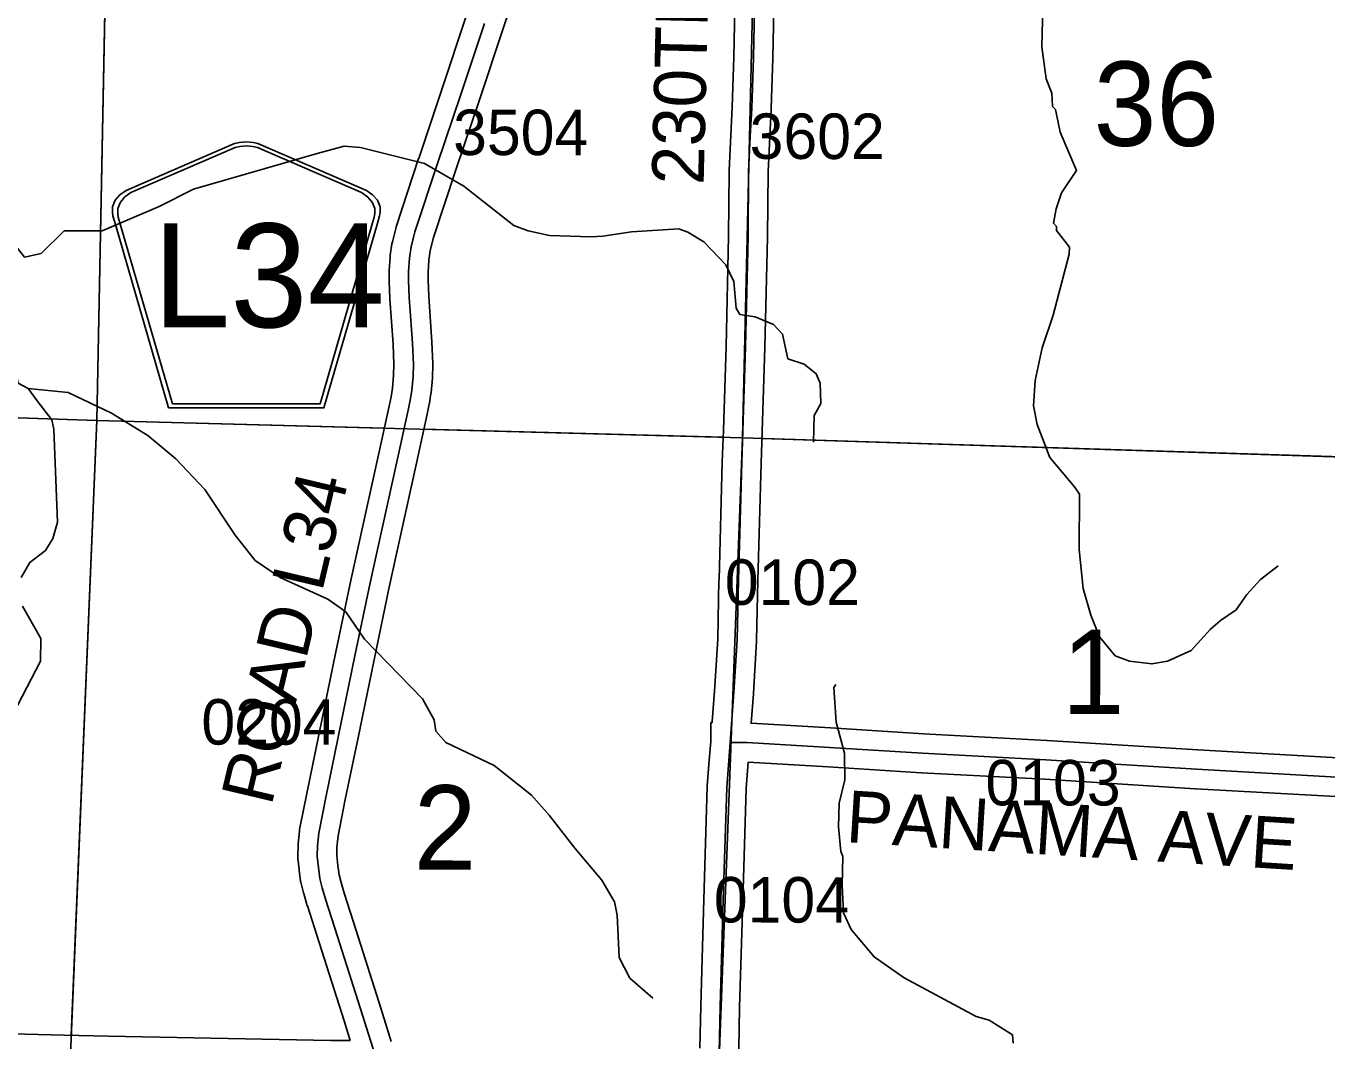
# Model space of a CAD drawing. Extents: x -132.8 to -73.3, y -60 to -26.
# Drawn here: x -117.702 to -115.697, y -39.443 to -37.879 of the extents above; entities that cross this region are included whole.
import ezdxf

# ---------------------------------------------------------------- set-up
doc = ezdxf.new("R2010")
doc.units = 0
for name, color, linetype in [('tdCoHydroRiver', 7, 'Continuous'), ('tdCoSecRdNmbr', 7, 'Continuous'), ('tdCoSecRdTxt', 7, 'Continuous'), ('tdCoSecRteBand', 7, 'Continuous'), ('tdCoSecRteCL', 7, 'Continuous'), ('tdCoSectLine', 7, 'Continuous'), ('tdCoSectLinePart', 7, 'Continuous'), ('tdCoSectNmbr', 7, 'Continuous'), ('tdCoShieldCoRteHrd', 7, 'Continuous'), ('tdCoSurfConc', 7, 'Continuous'), ('tdCoSurfGravel', 7, 'Continuous'), ('tdCoTwpBndry', 7, 'Continuous'), ('tdCoTwpBndryShd', 7, 'Continuous')]:
    doc.layers.add(name, color=color, linetype=linetype)

msp = doc.modelspace()

# ---------------------------------------------------------------- linework, layer by layer
at = {"layer": 'tdCoHydroRiver'}
for points in [[(-115.7722, -38.7111), (-115.7996, -38.7325), (-115.8207, -38.7556), (-115.837, -38.7789), (-115.8611, -38.7956), (-115.8773, -38.8094), (-115.9065, -38.8418), (-115.9432, -38.8582), (-115.967, -38.8623), (-116.0016, -38.8582), (-116.0235, -38.8498), (-116.048, -38.8208), (-116.0613, -38.7873), (-116.0729, -38.746), (-116.0793, -38.6859), (-116.0787, -38.6007), (-116.0863, -38.5895), (-116.1246, -38.5443), (-116.1438, -38.4934), (-116.1494, -38.4648), (-116.1468, -38.4255), (-116.1361, -38.3753), (-116.119, -38.3252), (-116.0945, -38.2312), (-116.0942, -38.2202), (-116.1141, -38.1944), (-116.1139, -38.1881), (-116.1185, -38.1833), (-116.1148, -38.1613), (-116.1063, -38.1363), (-116.0833, -38.1021), (-116.1086, -38.0431), (-116.1156, -38.0082), (-116.1203, -38.0034), (-116.1213, -37.9829), (-116.1302, -37.9606), (-116.1368, -37.9115), (-116.1342, -37.809)], [(-116.8316, -38.2043), (-116.8954, -38.2024), (-116.9284, -38.1952), (-116.9502, -38.1867), (-117.0275, -38.1263), (-117.0881, -38.0915), (-117.1869, -38.0668), (-117.2121, -38.0645), (-117.2534, -38.076), (-117.4443, -38.1308), (-117.4971, -38.1577), (-117.5849, -38.1948), (-117.6433, -38.1948), (-117.6789, -38.2301), (-117.7043, -38.2357), (-117.7196, -38.2164), (-117.7194, -38.2085), (-117.7254, -38.1973), (-117.7441, -38.1873), (-117.7743, -38.196)], [(-116.4885, -38.5208), (-116.4875, -38.4798), (-116.4775, -38.4611), (-116.4783, -38.4296), (-116.4843, -38.4152), (-116.5028, -38.4006), (-116.5279, -38.392), (-116.5363, -38.354), (-116.5502, -38.3394), (-116.5783, -38.3276), (-116.6019, -38.3239), (-116.6079, -38.3143), (-116.6116, -38.2731), (-116.6236, -38.2476), (-116.6574, -38.212), (-116.6823, -38.1972), (-116.6963, -38.1921), (-116.769, -38.1965), (-116.8134, -38.2033), (-116.8316, -38.2043)], [(-117.6987, -38.4378), (-117.7143, -38.4295), (-117.7198, -38.4009), (-117.722, -38.363), (-117.7372, -38.2837), (-117.7402, -38.2789), (-117.7474, -38.2535), (-117.7743, -38.196)], [(-117.6987, -38.4378), (-117.6851, -38.4571), (-117.6622, -38.4861), (-117.6594, -38.5004), (-117.6538, -38.6441), (-117.6608, -38.6691), (-117.6723, -38.6877), (-117.6965, -38.706), (-117.7098, -38.7293)], [(-116.8563, -39.1462), (-116.8958, -39.0953), (-116.9234, -39.0646), (-116.9806, -39.0188), (-117.0554, -38.9837), (-117.0707, -38.9659), (-117.0734, -38.9485), (-117.0914, -38.9164), (-117.1805, -38.8241), (-117.2093, -38.7823), (-117.2372, -38.7626), (-117.3105, -38.7291), (-117.3492, -38.7028), (-117.3798, -38.6641), (-117.4268, -38.5934), (-117.4713, -38.5465), (-117.5145, -38.5106), (-117.5704, -38.476), (-117.6374, -38.4442), (-117.6987, -38.4378)], [(-117.7078, -38.7735), (-117.6792, -38.8232), (-117.6801, -38.8579), (-117.7151, -38.9264)], [(-116.1807, -39.4468), (-116.182, -39.4341), (-116.2177, -39.4111), (-116.2381, -39.4059), (-116.3486, -39.3462), (-116.3951, -39.3135), (-116.4304, -39.2716), (-116.4423, -39.246), (-116.4444, -39.2034), (-116.4433, -39.1593), (-116.4462, -39.1513), (-116.45, -39.1133), (-116.4491, -39.0771), (-116.4403, -39.041), (-116.4408, -39), (-116.4538, -38.9523), (-116.4571, -38.8986), (-116.4539, -38.894)], [(-116.736, -39.3773), (-116.7716, -39.3464), (-116.7881, -39.3145), (-116.7912, -39.2497), (-116.7954, -39.2291), (-116.815, -39.1955), (-116.8563, -39.1462)]]:
    msp.add_lwpolyline(points, dxfattribs=at)
at = {"layer": 'tdCoSecRteBand'}
for points in [[(-116.6637, -39.4545), (-116.6624, -39.3898), (-116.6624, -39.3897), (-116.6624, -39.3896), (-116.6577, -39.2256), (-116.6577, -39.2256), (-116.6577, -39.2255), (-116.6522, -39.0517), (-116.6522, -39.051), (-116.6522, -39.0503), (-116.6492, -39.0108), (-116.647, -38.9818), (-116.6466, -38.9527), (-116.6448, -38.9528), (-116.6446, -38.951), (-116.6411, -38.9041), (-116.6362, -38.8242), (-116.6343, -38.7326), (-116.6342, -38.7325), (-116.6342, -38.7324), (-116.6291, -38.5514), (-116.6291, -38.5513), (-116.6291, -38.5513), (-116.6275, -38.5024), (-116.6234, -38.3731), (-116.6195, -38.2035), (-116.6185, -38.1031), (-116.6185, -38.1026), (-116.6184, -38.1021), (-116.616, -38.0476), (-116.616, -38.0475), (-116.616, -38.0474), (-116.6138, -38.0045), (-116.6113, -37.9273), (-116.6076, -37.7514)], [(-116.5476, -37.7527), (-116.5513, -37.9287), (-116.5513, -37.9289), (-116.5513, -37.929), (-116.5538, -38.0067), (-116.5538, -38.007), (-116.5538, -38.0073), (-116.556, -38.0504), (-116.5585, -38.1042), (-116.5595, -38.2043), (-116.5595, -38.2045), (-116.5595, -38.2047), (-116.5634, -38.3746), (-116.5634, -38.3748), (-116.5634, -38.3749), (-116.5675, -38.5043), (-116.5691, -38.5532), (-116.5743, -38.734), (-116.5762, -38.8261), (-116.5763, -38.8267), (-116.5763, -38.8273), (-116.5812, -38.908), (-116.5812, -38.9082), (-116.5812, -38.9084), (-116.5847, -38.9539), (-116.4623, -38.961), (-116.4622, -38.961), (-116.4621, -38.961), (-116.319, -38.9701), (-116.129, -38.9802), (-116.1289, -38.9802), (-116.1287, -38.9802), (-115.8965, -38.9948), (-115.6801, -39.0069)], [(-116.9252, -37.7601), (-116.9674, -37.885), (-117.0034, -37.993), (-117.0034, -37.993), (-117.0034, -37.9931), (-117.0401, -38.1025), (-117.074, -38.2052), (-117.0791, -38.2254), (-117.0814, -38.2404), (-117.0825, -38.2586), (-117.0825, -38.2712), (-117.0815, -38.2963), (-117.0766, -38.3659), (-117.0766, -38.3662), (-117.0766, -38.3666), (-117.0751, -38.3994), (-117.075, -38.4007), (-117.0751, -38.402), (-117.0758, -38.4205), (-117.0759, -38.4212), (-117.0759, -38.422), (-117.0779, -38.4439), (-117.078, -38.4448), (-117.0781, -38.4457), (-117.0803, -38.4605), (-117.0805, -38.4614), (-117.0807, -38.4623), (-117.084, -38.4776), (-117.1002, -38.5528), (-117.1002, -38.5529), (-117.1002, -38.553), (-117.1246, -38.6625), (-117.1423, -38.7439), (-117.1659, -38.8559), (-117.1874, -38.9611), (-117.1874, -38.9612), (-117.1874, -38.9613), (-117.2103, -39.0713), (-117.2213, -39.1275), (-117.2231, -39.1445), (-117.2233, -39.1574), (-117.2217, -39.1729), (-117.2198, -39.1874), (-117.2167, -39.1993), (-117.2113, -39.2172), (-117.1934, -39.2732), (-117.1934, -39.2733), (-117.1934, -39.2733), (-117.1549, -39.3944), (-117.1549, -39.3944), (-117.1549, -39.3945), (-117.1392, -39.4443)], [(-117.2026, -39.4427), (-117.2121, -39.4125), (-117.2505, -39.2915), (-117.2685, -39.2353), (-117.2686, -39.2351), (-117.2687, -39.2349), (-117.2743, -39.2161), (-117.2745, -39.2155), (-117.2747, -39.2149), (-117.2784, -39.2006), (-117.2788, -39.1989), (-117.2791, -39.1971), (-117.2813, -39.1803), (-117.2814, -39.1798), (-117.2814, -39.1793), (-117.2831, -39.1615), (-117.2833, -39.1598), (-117.2833, -39.1581), (-117.283, -39.1423), (-117.283, -39.1411), (-117.2829, -39.1398), (-117.2809, -39.1201), (-117.2808, -39.1187), (-117.2805, -39.1173), (-117.2691, -39.0596), (-117.2691, -39.0594), (-117.2691, -39.0593), (-117.2462, -38.9491), (-117.2247, -38.8439), (-117.2247, -38.8437), (-117.2247, -38.8436), (-117.201, -38.7314), (-117.201, -38.7313), (-117.201, -38.7313), (-117.1832, -38.6496), (-117.1832, -38.6496), (-117.1832, -38.6495), (-117.1588, -38.5401), (-117.1426, -38.465), (-117.1395, -38.4506), (-117.1376, -38.4376), (-117.1358, -38.4173), (-117.1351, -38.4008), (-117.1365, -38.3697), (-117.1414, -38.3), (-117.1414, -38.2996), (-117.1415, -38.2991), (-117.1424, -38.2729), (-117.1425, -38.2724), (-117.1425, -38.2718), (-117.1425, -38.2577), (-117.1425, -38.2568), (-117.1424, -38.2559), (-117.1412, -38.2355), (-117.1411, -38.2341), (-117.1409, -38.2327), (-117.1382, -38.215), (-117.138, -38.2136), (-117.1376, -38.2122), (-117.1319, -38.1896), (-117.1317, -38.1885), (-117.1313, -38.1874), (-117.0971, -38.0836), (-117.097, -38.0835), (-117.097, -38.0835), (-117.0603, -37.974), (-117.0243, -37.866)], [(-115.6837, -39.0668), (-115.9, -39.0547), (-115.9001, -39.0547), (-115.9002, -39.0547), (-116.1323, -39.0401), (-116.3223, -39.03), (-116.3225, -39.03), (-116.3227, -39.03), (-116.4659, -39.0209), (-116.5892, -39.0137), (-116.5923, -39.0542), (-116.5977, -39.2274), (-116.6024, -39.3912), (-116.6037, -39.4558)], [(-117.7445, -39.4318), (-117.6436, -39.4343), (-117.5749, -39.436), (-117.2332, -39.4426), (-117.2026, -39.4427)]]:
    msp.add_lwpolyline(points, dxfattribs=at)
at = {"layer": 'tdCoSecRteCL'}
for points in [[(-116.617, -38.9832), (-116.6112, -38.9061), (-116.6062, -38.8255), (-116.6043, -38.7333), (-116.5991, -38.5522), (-116.5975, -38.5033), (-116.5934, -38.3739), (-116.5895, -38.204), (-116.5885, -38.1034), (-116.586, -38.0489), (-116.5838, -38.0058), (-116.5813, -37.9281), (-116.5776, -37.752), (-116.5732, -37.5754), (-116.5732, -37.5367), (-116.5737, -37.5269), (-116.5745, -37.5222)], [(-117.1616, -39.4732), (-117.1835, -39.4035), (-117.222, -39.2824), (-117.24, -39.2262), (-117.2456, -39.2074), (-117.2493, -39.1931), (-117.2515, -39.1763), (-117.2533, -39.1586), (-117.253, -39.1428), (-117.2511, -39.1231), (-117.2397, -39.0654), (-117.2168, -38.9551), (-117.1953, -38.8498), (-117.1716, -38.7376), (-117.1539, -38.656), (-117.1295, -38.5465), (-117.1133, -38.4713), (-117.11, -38.456), (-117.1078, -38.4412), (-117.1058, -38.4193), (-117.1051, -38.4008), (-117.1065, -38.368), (-117.1115, -38.2979), (-117.1125, -38.2718), (-117.1125, -38.2577), (-117.1112, -38.2373), (-117.1085, -38.2195), (-117.1028, -38.1968), (-117.0686, -38.093), (-117.0318, -37.9835), (-116.9958, -37.8755)], [(-116.6343, -39.4851), (-116.6324, -39.3905), (-116.6277, -39.2265), (-116.6223, -39.0526), (-116.617, -38.9832)], [(-116.617, -38.9832), (-116.5908, -38.9836), (-116.464, -38.991), (-116.3207, -39.0001), (-116.1306, -39.0102), (-115.8983, -39.0247), (-115.6818, -39.0368), (-115.6154, -39.0418)]]:
    msp.add_lwpolyline(points, dxfattribs=at)
at = {"layer": 'tdCoSectLine'}
for points in [[(-117.5929, -38.4873), (-117.5736, -37.4895)], [(-116.5748, -37.5222), (-116.5982, -38.514)], [(-118.5877, -38.4532), (-117.5929, -38.4873)], [(-117.6337, -39.4645), (-117.5929, -38.4873)], [(-117.5929, -38.4873), (-116.5982, -38.514)], [(-116.6347, -39.4851), (-116.5982, -38.514)], [(-116.5982, -38.514), (-115.6089, -38.5455)]]:
    msp.add_lwpolyline(points, dxfattribs=at)
at = {"layer": 'tdCoSectLinePart'}
for points in [[(-117.5929, -38.4873), (-117.5742, -37.5199)], [(-118.0196, -38.4727), (-117.5929, -38.4873)], [(-117.6324, -39.4341), (-117.5929, -38.4873)], [(-117.5929, -38.4873), (-117.1505, -38.4992)], [(-117.0895, -38.5008), (-116.6277, -38.5132)], [(-116.5678, -38.515), (-115.6385, -38.5446)]]:
    msp.add_lwpolyline(points, dxfattribs=at)
at = {"layer": 'tdCoShieldCoRteHrd'}
for points in [[(-117.4825, -38.468), (-117.5645, -38.1851), (-117.5683, -38.1719), (-117.5691, -38.1661), (-117.5691, -38.1582), (-117.5648, -38.1479), (-117.5576, -38.1394), (-117.548, -38.1328), (-117.3807, -38.0604), (-117.3732, -38.0588), (-117.3628, -38.0579), (-117.3523, -38.0588), (-117.3448, -38.0604), (-117.1775, -38.1328), (-117.168, -38.1394), (-117.1607, -38.1479), (-117.1565, -38.1582), (-117.1565, -38.1661), (-117.1572, -38.1719), (-117.1611, -38.1851), (-117.243, -38.468)], [(-117.4767, -38.4617), (-117.5564, -38.1864), (-117.5601, -38.1738), (-117.5608, -38.1681), (-117.5608, -38.1606), (-117.5567, -38.1507), (-117.5498, -38.1425), (-117.5406, -38.1361), (-117.38, -38.0667), (-117.3728, -38.0651), (-117.3628, -38.0642), (-117.3528, -38.0651), (-117.3455, -38.0667), (-117.185, -38.1361), (-117.1758, -38.1425), (-117.1688, -38.1507), (-117.1647, -38.1606), (-117.1647, -38.1681), (-117.1654, -38.1738), (-117.1691, -38.1864), (-117.2489, -38.4617)]]:
    msp.add_lwpolyline(points, close=True, dxfattribs=at)
at = {"layer": 'tdCoSurfConc'}
msp.add_lwpolyline([(-117.1616, -39.4732), (-117.1835, -39.4035), (-117.222, -39.2824), (-117.24, -39.2262), (-117.2456, -39.2074), (-117.2493, -39.1931), (-117.2515, -39.1763), (-117.2533, -39.1586), (-117.253, -39.1428), (-117.2511, -39.1231), (-117.2397, -39.0654), (-117.2168, -38.9551), (-117.1953, -38.8498), (-117.1716, -38.7376), (-117.1539, -38.656), (-117.1295, -38.5465), (-117.1133, -38.4713), (-117.11, -38.456), (-117.1078, -38.4412), (-117.1058, -38.4193), (-117.1051, -38.4008), (-117.1065, -38.368), (-117.1115, -38.2979), (-117.1125, -38.2718), (-117.1125, -38.2577), (-117.1112, -38.2373), (-117.1085, -38.2195), (-117.1028, -38.1968), (-117.0686, -38.093), (-117.0318, -37.9835), (-116.9958, -37.8755)], dxfattribs=at)
at = {"layer": 'tdCoSurfGravel'}
for points in [[(-116.5975, -38.5033), (-116.5934, -38.3739), (-116.5895, -38.204), (-116.5885, -38.1034), (-116.586, -38.0489), (-116.5838, -38.0058), (-116.5813, -37.9281), (-116.5776, -37.752), (-116.5732, -37.5754), (-116.5732, -37.5367), (-116.5737, -37.5269), (-116.5745, -37.5222)], [(-116.6343, -39.4851), (-116.6324, -39.3905), (-116.6277, -39.2265), (-116.6223, -39.0526), (-116.617, -38.9832), (-116.6112, -38.9061), (-116.6062, -38.8255), (-116.6043, -38.7333), (-116.5991, -38.5522), (-116.5975, -38.5033)], [(-116.617, -38.9832), (-116.5908, -38.9836), (-116.464, -38.991), (-116.3207, -39.0001), (-116.1306, -39.0102), (-115.8983, -39.0247), (-115.6818, -39.0368), (-115.6154, -39.0418)]]:
    msp.add_lwpolyline(points, dxfattribs=at)
at = {"layer": 'tdCoTwpBndry'}
for points in [[(-118.0167, -38.4728), (-117.5929, -38.4873), (-117.1503, -38.4992)], [(-117.0893, -38.5008), (-116.6282, -38.5132)], [(-116.5683, -38.515), (-115.6389, -38.5446)]]:
    msp.add_lwpolyline(points, dxfattribs=at)
at = {"layer": 'tdCoTwpBndryShd'}
msp.add_lwpolyline([(-126.1703, -38.2565), (-125.5659, -38.2681), (-125.0645, -38.2985), (-124.54, -38.3136), (-123.5648, -38.3346), (-122.551, -38.3574), (-121.5447, -38.3793), (-120.597, -38.4052), (-119.5966, -38.4368), (-118.5877, -38.4532), (-117.5929, -38.4873), (-116.5982, -38.514), (-115.6089, -38.5455), (-114.6483, -38.5749), (-113.6518, -38.6046), (-112.6515, -38.6269), (-111.6624, -38.6563), (-110.664, -38.6765), (-109.6688, -38.7038), (-108.7141, -38.7268), (-107.7131, -38.7538), (-106.7236, -38.7848), (-105.728, -38.8086)], dxfattribs=at)

# ---------------------------------------------------------------- texts
at = {"layer": 'tdCoSecRdNmbr'}
for s, rotation, p in [('3504', 359.9122, (-117.044, -38.0782)), ('3602', 359.9123, (-116.587, -38.0841)), ('0102', 359.9123, (-116.6253, -38.7713)), ('0204', 359.9123, (-117.432, -38.9866)), ('0103', 359.9126, (-116.2235, -39.0802)), ('0104', 359.9123, (-116.6422, -39.2607))]:
    msp.add_text(s, height=0.07, rotation=rotation, dxfattribs=at).set_placement(p)
at = {"layer": 'tdCoSecRdTxt'}
for s, rotation, p in [('230TH ST', 88.6445, (-116.6579, -38.1248)), ('ROAD L34', 76.6954, (-117.3241, -39.0828)), ('PANAMA AVE', 356.4448, (-116.4398, -39.1369))]:
    msp.add_text(s, height=0.08, rotation=rotation, dxfattribs=at).set_placement(p)
at = {"layer": 'tdCoSectNmbr'}
for s, rotation, p in [('36', 359.9126, (-116.0569, -38.064)), ('1', 359.9126, (-116.1059, -38.9396)), ('2', 359.9122, (-117.1047, -39.1793))]:
    msp.add_text(s, height=0.13, rotation=rotation, dxfattribs=at).set_placement(p)
at = {"layer": 'tdCoShieldCoRteHrd'}
msp.add_text('L34', height=0.16, dxfattribs=at).set_placement((-117.5065, -38.3437))

doc.saveas('drawing.dxf')
